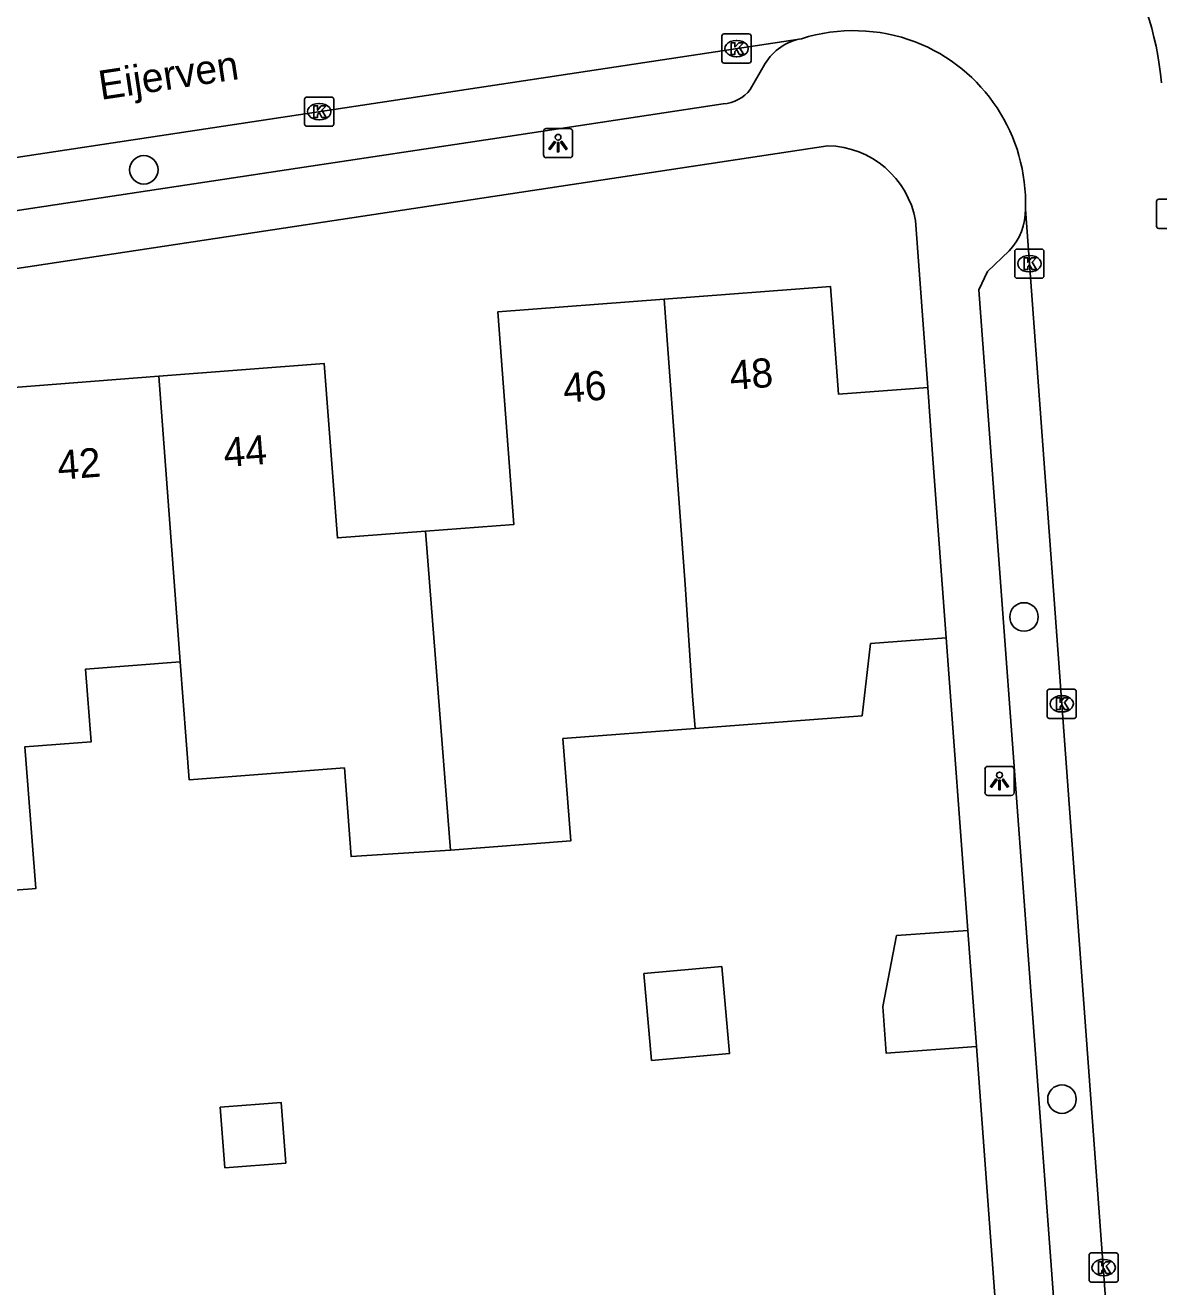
# Model space of a CAD drawing. Extents: x 163427 to 164190, y 380331 to 381641.
# Drawn here: x 163764.08 to 163802.96, y 380951.89 to 380995.17 of the extents above; entities that cross this region are included whole.
import ezdxf

# ---------------------------------------------------------------- set-up
doc = ezdxf.new("R2010")
doc.units = 0
for name, color, linetype in [('IMGEO_Boom', 7, 'Continuous'), ('IMGEO_Kolk', 7, 'Continuous'), ('IMGEO_Lichtpunt', 7, 'Continuous'), ('IMGEO_Muur', 7, 'Continuous'), ('IMGEO_Openbare_ruimte_label', 7, 'Continuous'), ('IMGEO_Pand', 7, 'Continuous'), ('IMGEO_Pand_nummerreeks', 7, 'Continuous'), ('IMGEO_Rijbaan_lokaal_open', 7, 'Continuous'), ('IMGEO_Voetpad_open', 7, 'Continuous')]:
    doc.layers.add(name, color=color, linetype=linetype)

msp = doc.modelspace()

# ---------------------------------------------------------------- linework, layer by layer
at = {"layer": 'IMGEO_Boom'}
for centre in [(163768.148, 380990.208), (163798.342, 380974.87), (163799.643, 380958.327)]:
    msp.add_circle(centre, 0.489, dxfattribs=at)
at = {"layer": 'IMGEO_Kolk'}
for p, q in [((163787.981, 380993.943), (163787.981, 380994.795)), ((163788.056, 380994.869), (163788.908, 380994.869)), ((163788.469, 380994.649), (163788.494, 380994.649)), ((163788.982, 380994.795), (163788.982, 380993.943)), ((163788.908, 380993.869), (163788.056, 380993.869)), ((163788.492, 380994.089), (163788.467, 380994.089)), ((163773.663, 380991.779), (163773.663, 380992.631)), ((163773.738, 380992.705), (163774.59, 380992.705)), ((163774.151, 380992.485), (163774.176, 380992.485)), ((163774.664, 380992.631), (163774.664, 380991.779)), ((163774.59, 380991.705), (163773.738, 380991.705)), ((163774.174, 380991.925), (163774.149, 380991.925)), ((163802.89, 380988.273), (163802.89, 380989.125)), ((163802.965, 380989.199), (163803.817, 380989.199)), ((163803.817, 380988.199), (163802.965, 380988.199)), ((163798.025, 380986.563), (163798.025, 380987.415)), ((163798.1, 380987.489), (163798.952, 380987.489)), ((163798.513, 380987.269), (163798.538, 380987.269)), ((163799.026, 380987.415), (163799.026, 380986.563)), ((163798.952, 380986.489), (163798.1, 380986.489)), ((163798.536, 380986.709), (163798.511, 380986.709)), ((163799.134, 380971.463), (163799.134, 380972.315)), ((163799.209, 380972.389), (163800.061, 380972.389)), ((163799.622, 380972.169), (163799.647, 380972.169)), ((163800.135, 380972.315), (163800.135, 380971.463)), ((163800.061, 380971.389), (163799.209, 380971.389)), ((163799.645, 380971.609), (163799.62, 380971.609)), ((163800.648, 380953.05), (163801.5, 380953.05)), ((163800.573, 380952.124), (163800.573, 380952.976)), ((163801.061, 380952.83), (163801.086, 380952.83)), ((163801.574, 380952.976), (163801.574, 380952.124)), ((163801.084, 380952.27), (163801.059, 380952.27)), ((163801.5, 380952.05), (163800.648, 380952.05))]:
    msp.add_line(p, q, dxfattribs=at)
for points in [[(163787.981, 380993.943), (163787.981, 380994.795)], [(163788.056, 380994.869), (163788.908, 380994.869)], [(163788.982, 380994.795), (163788.982, 380993.943)], [(163788.302, 380994.569), (163788.425, 380994.569), (163788.425, 380994.418), (163788.555, 380994.569), (163788.719, 380994.569), (163788.573, 380994.418), (163788.726, 380994.169), (163788.574, 380994.169), (163788.489, 380994.333), (163788.425, 380994.266), (163788.425, 380994.169), (163788.302, 380994.169), (163788.302, 380994.569)], [(163788.908, 380993.869), (163788.056, 380993.869)], [(163773.663, 380991.779), (163773.663, 380992.631)], [(163773.738, 380992.705), (163774.59, 380992.705)], [(163774.664, 380992.631), (163774.664, 380991.779)], [(163773.984, 380992.405), (163774.107, 380992.405), (163774.107, 380992.254), (163774.237, 380992.405), (163774.401, 380992.405), (163774.255, 380992.254), (163774.408, 380992.005), (163774.256, 380992.005), (163774.171, 380992.169), (163774.107, 380992.102), (163774.107, 380992.005), (163773.984, 380992.005), (163773.984, 380992.405)], [(163774.59, 380991.705), (163773.738, 380991.705)], [(163802.89, 380988.273), (163802.89, 380989.125)], [(163802.965, 380989.199), (163803.817, 380989.199)], [(163803.817, 380988.199), (163802.965, 380988.199)], [(163798.025, 380986.563), (163798.025, 380987.415)], [(163798.1, 380987.489), (163798.952, 380987.489)], [(163799.026, 380987.415), (163799.026, 380986.563)], [(163798.346, 380987.189), (163798.469, 380987.189), (163798.469, 380987.038), (163798.599, 380987.189), (163798.763, 380987.189), (163798.617, 380987.038), (163798.77, 380986.789), (163798.618, 380986.789), (163798.533, 380986.953), (163798.469, 380986.886), (163798.469, 380986.789), (163798.346, 380986.789), (163798.346, 380987.189)], [(163798.952, 380986.489), (163798.1, 380986.489)], [(163799.134, 380971.463), (163799.134, 380972.315)], [(163799.209, 380972.389), (163800.061, 380972.389)], [(163799.455, 380972.089), (163799.578, 380972.089), (163799.578, 380971.938), (163799.708, 380972.089), (163799.872, 380972.089), (163799.726, 380971.938), (163799.879, 380971.689), (163799.727, 380971.689), (163799.642, 380971.853), (163799.578, 380971.786), (163799.578, 380971.689), (163799.455, 380971.689), (163799.455, 380972.089)], [(163800.135, 380972.315), (163800.135, 380971.463)], [(163800.061, 380971.389), (163799.209, 380971.389)], [(163800.648, 380953.05), (163801.5, 380953.05)], [(163800.573, 380952.124), (163800.573, 380952.976)], [(163800.894, 380952.75), (163801.017, 380952.75), (163801.017, 380952.599), (163801.147, 380952.75), (163801.311, 380952.75), (163801.165, 380952.599), (163801.318, 380952.35), (163801.166, 380952.35), (163801.081, 380952.514), (163801.017, 380952.447), (163801.017, 380952.35), (163800.894, 380952.35), (163800.894, 380952.75)], [(163801.574, 380952.976), (163801.574, 380952.124)], [(163801.5, 380952.05), (163800.648, 380952.05)]]:
    msp.add_lwpolyline(points, dxfattribs=at)
for centre, start, end in [((163788.058, 380994.793), 91.552, 178.448), ((163788.058, 380994.793), 91.552, 178.448), ((163788.906, 380994.793), 1.552, 88.448), ((163788.906, 380994.793), 1.552, 88.448), ((163788.058, 380993.945), 181.552, 268.448), ((163788.058, 380993.945), 181.552, 268.448), ((163788.906, 380993.945), 271.552, 358.448), ((163788.906, 380993.945), 271.552, 358.448), ((163773.74, 380992.629), 91.552, 178.448), ((163773.74, 380992.629), 91.552, 178.448), ((163774.588, 380992.629), 1.552, 88.448), ((163774.588, 380992.629), 1.552, 88.448), ((163773.74, 380991.781), 181.552, 268.448), ((163773.74, 380991.781), 181.552, 268.448), ((163774.588, 380991.781), 271.552, 358.448), ((163774.588, 380991.781), 271.552, 358.448), ((163802.967, 380989.123), 91.552, 178.448), ((163802.967, 380989.123), 91.552, 178.448), ((163802.967, 380988.275), 181.552, 268.448), ((163802.967, 380988.275), 181.552, 268.448), ((163798.102, 380987.413), 91.552, 178.448), ((163798.102, 380987.413), 91.552, 178.448), ((163798.95, 380987.413), 1.552, 88.448), ((163798.95, 380987.413), 1.552, 88.448), ((163798.102, 380986.565), 181.552, 268.448), ((163798.102, 380986.565), 181.552, 268.448), ((163798.95, 380986.565), 271.552, 358.448), ((163798.95, 380986.565), 271.552, 358.448), ((163799.211, 380972.313), 91.552, 178.448), ((163799.211, 380972.313), 91.552, 178.448), ((163800.059, 380972.313), 1.552, 88.448), ((163800.059, 380972.313), 1.552, 88.448), ((163799.211, 380971.465), 181.552, 268.448), ((163799.211, 380971.465), 181.552, 268.448), ((163800.059, 380971.465), 271.552, 358.448), ((163800.059, 380971.465), 271.552, 358.448), ((163800.65, 380952.974), 91.552, 178.448), ((163800.65, 380952.974), 91.552, 178.448), ((163801.498, 380952.974), 1.552, 88.448), ((163801.498, 380952.974), 1.552, 88.448), ((163800.65, 380952.126), 181.552, 268.448), ((163800.65, 380952.126), 181.552, 268.448), ((163801.498, 380952.126), 271.552, 358.448), ((163801.498, 380952.126), 271.552, 358.448)]:
    msp.add_arc(centre, 0.0765, start, end, dxfattribs=at)
for centre, major_axis, ratio, start_param, end_param in [((163788.468, 380994.369), (-0.387, 0.002), 0.722429, 4.712389, 7.853982), ((163788.493, 380994.369), (-0.39, 0.002), 0.717154, 1.570796, 4.712389), ((163774.15, 380992.205), (-0.387, 0.002), 0.722429, 4.712389, 7.853982), ((163774.175, 380992.205), (-0.39, 0.002), 0.717154, 1.570796, 4.712389), ((163798.512, 380986.989), (-0.387, 0.002), 0.722429, 4.712389, 7.853982), ((163798.537, 380986.989), (-0.39, 0.002), 0.717154, 1.570796, 4.712389), ((163799.621, 380971.889), (-0.387, 0.002), 0.722429, 4.712389, 7.853982), ((163799.646, 380971.889), (-0.39, 0.002), 0.717154, 1.570796, 4.712389), ((163801.06, 380952.55), (-0.387, 0.002), 0.722429, 4.712389, 7.853982), ((163801.085, 380952.55), (-0.39, 0.002), 0.717154, 1.570796, 4.712389)]:
    msp.add_ellipse(centre, major_axis=major_axis, ratio=ratio, start_param=start_param, end_param=end_param, dxfattribs=at)
at = {"layer": 'IMGEO_Lichtpunt'}
for p, q in [((163782.761, 380991.622), (163781.953, 380991.622)), ((163782.761, 380991.622), (163781.953, 380991.622)), ((163781.859, 380991.527), (163781.859, 380990.72)), ((163781.859, 380991.527), (163781.859, 380990.72)), ((163782.855, 380990.72), (163782.855, 380991.527)), ((163782.855, 380990.72), (163782.855, 380991.527)), ((163781.953, 380990.626), (163782.761, 380990.626)), ((163781.953, 380990.626), (163782.761, 380990.626)), ((163797.004, 380969.649), (163797.004, 380968.842)), ((163797.004, 380969.649), (163797.004, 380968.842)), ((163797.906, 380969.744), (163797.098, 380969.744)), ((163797.906, 380969.744), (163797.098, 380969.744)), ((163798, 380968.842), (163798, 380969.649)), ((163798, 380968.842), (163798, 380969.649)), ((163797.098, 380968.748), (163797.906, 380968.748)), ((163797.098, 380968.748), (163797.906, 380968.748))]:
    msp.add_line(p, q, dxfattribs=at)
for points in [[(163782.233, 380991.191), (163782.272, 380991.163), (163782.084, 380990.901), (163782.046, 380990.928), (163782.233, 380991.191)], [(163782.335, 380991.143), (163782.382, 380991.143), (163782.382, 380990.821), (163782.335, 380990.821), (163782.335, 380991.143)], [(163782.445, 380991.163), (163782.483, 380991.19), (163782.67, 380990.928), (163782.631, 380990.9), (163782.445, 380991.163)], [(163797.378, 380969.313), (163797.417, 380969.285), (163797.229, 380969.023), (163797.191, 380969.05), (163797.378, 380969.313)], [(163797.48, 380969.265), (163797.527, 380969.265), (163797.527, 380968.943), (163797.48, 380968.943), (163797.48, 380969.265)], [(163797.59, 380969.285), (163797.628, 380969.312), (163797.815, 380969.05), (163797.776, 380969.022), (163797.59, 380969.285)]]:
    msp.add_lwpolyline(points, dxfattribs=at)
for centre in [(163782.358, 380991.325), (163797.503, 380969.447)]:
    msp.add_circle(centre, 0.0994, dxfattribs=at)
for centre, start, end in [((163781.953, 380991.527), 90, 180), ((163781.953, 380991.527), 90, 180), ((163782.761, 380991.527), 0, 90), ((163782.761, 380991.527), 0, 90), ((163781.953, 380990.72), 180, 270), ((163781.953, 380990.72), 180, 270), ((163782.761, 380990.72), 270, 0), ((163782.761, 380990.72), 270, 360), ((163797.098, 380969.649), 90, 180), ((163797.098, 380969.649), 90, 180), ((163797.906, 380969.649), 0, 90), ((163797.906, 380969.649), 0, 90), ((163797.098, 380968.842), 180, 270), ((163797.098, 380968.842), 180, 270), ((163797.906, 380968.842), 270, 0), ((163797.906, 380968.842), 270, 360)]:
    msp.add_arc(centre, 0.0946, start, end, dxfattribs=at)
at = {"layer": 'IMGEO_Muur'}
for points in [[(163795.673, 380974.155), (163796.415, 380964.118)], [(163797.446, 380950.186), (163796.711, 380960.128)]]:
    msp.add_lwpolyline(points, dxfattribs=at)
at = {"layer": 'IMGEO_Pand'}
for points in [[(163785.995, 380985.769), (163791.706, 380986.205), (163791.973, 380982.515), (163795.041, 380982.737)], [(163785.995, 380985.769), (163780.287, 380985.334), (163780.838, 380978.04), (163777.81, 380977.811)], [(163787.058, 380971.042), (163786.973, 380972.159), (163786.714, 380975.977), (163785.995, 380985.769)], [(163768.663, 380983.126), (163774.338, 380983.562), (163774.789, 380977.583), (163777.81, 380977.811)], [(163760.495, 380975.169), (163763.514, 380975.402), (163762.95, 380982.688), (163768.663, 380983.126)], [(163768.663, 380983.126), (163769.393, 380973.325)], [(163795.041, 380982.737), (163795.208, 380980.449), (163795.673, 380974.155)], [(163777.81, 380977.811), (163778.663, 380966.87)], [(163795.673, 380974.155), (163793.081, 380973.958), (163792.789, 380971.479), (163787.058, 380971.042)], [(163769.393, 380973.325), (163766.152, 380973.078), (163766.342, 380970.588), (163764.071, 380970.415), (163764.171, 380969.1), (163764.441, 380965.553), (163764.312, 380965.543), (163761.23, 380965.308)], [(163778.663, 380966.87), (163775.26, 380966.651), (163775.028, 380969.692), (163769.703, 380969.287), (163769.393, 380973.325)], [(163778.663, 380966.87), (163782.792, 380967.184), (163782.524, 380970.696), (163787.058, 380971.042)], [(163796.711, 380960.128), (163793.619, 380959.9), (163793.501, 380961.505), (163793.972, 380963.937), (163796.415, 380964.118)], [(163796.415, 380964.118), (163796.711, 380960.128)], [(163785.303, 380962.636), (163787.972, 380962.872), (163788.235, 380959.892), (163785.566, 380959.656), (163785.303, 380962.636)], [(163770.77, 380958.055), (163772.857, 380958.214), (163773.016, 380956.135), (163770.928, 380955.976), (163770.77, 380958.055)]]:
    msp.add_lwpolyline(points, dxfattribs=at)
at = {"layer": 'IMGEO_Rijbaan_lokaal_open'}
for points in [[(163718.727, 380983.83), (163790.712, 380994.707)], [(163798.389, 380988.864), (163802.371, 380934.664)]]:
    msp.add_lwpolyline(points, dxfattribs=at)
for centre, radius, start, end in [((163792.487, 380992.275), 10.609, 4.9395, 32.4194), ((163792.502, 380989.047), 5.937, 69.2151, 107.5512), ((163792.483, 380989.083), 5.91, 357.8793, 68.9177)]:
    msp.add_arc(centre, radius, start, end, dxfattribs=at)
at = {"layer": 'IMGEO_Voetpad_open'}
for points in [[(163789.467, 380993.859), (163788.952, 380992.969)], [(163788.023, 380992.473), (163780.104, 380991.276), (163773.416, 380990.265), (163762.507, 380988.616), (163755.81, 380987.604), (163744.918, 380985.958), (163738.245, 380984.949), (163728.306, 380983.447), (163721.599, 380982.433)], [(163791.615, 380991.037), (163706.397, 380978.148), (163706.124, 380980.097), (163700.884, 380980.954)], [(163795.041, 380982.737), (163794.622, 380988.465)], [(163800.389, 380937.513), (163796.793, 380986.087), (163797.087, 380986.725), (163797.828, 380987.429)], [(163796.415, 380964.118), (163795.673, 380974.155)], [(163797.446, 380950.186), (163796.711, 380960.128)]]:
    msp.add_lwpolyline(points, dxfattribs=at)
for centre, radius, start, end in [((163791.019, 380992.918), 1.815, 99.7427, 148.7768), ((163787.946, 380993.736), 1.265, 273.5071, 322.6891), ((163791.536, 380987.901), 3.137, 10.3596, 88.5572), ((163796.436, 380988.8), 1.954, 315.4225, 1.8724)]:
    msp.add_arc(centre, radius, start, end, dxfattribs=at)

# ---------------------------------------------------------------- texts
at = {"layer": 'IMGEO_Openbare_ruimte_label'}
msp.add_text('Eijerven', height=1, rotation=8.5676, dxfattribs=at).set_placement((163766.675, 380992.605))
at = {"layer": 'IMGEO_Pand_nummerreeks'}
for s, rotation, p in [('48', 4.3619, (163788.28, 380982.654)), ('46', 4.3602, (163782.567, 380982.218)), ('44', 4.3887, (163770.918, 380980.01)), ('42', 4.3889, (163765.221, 380979.573))]:
    msp.add_text(s, height=1, rotation=rotation, dxfattribs=at).set_placement(p)

doc.saveas('drawing.dxf')
